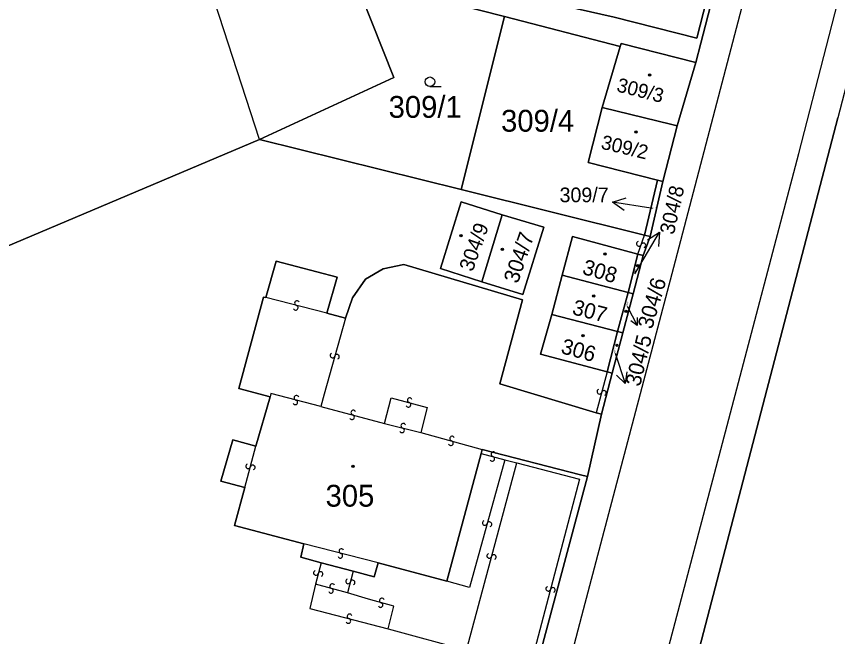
# Model space of a CAD drawing. Extents: x -600309 to -598967, y -1161267 to -1160292.
# Drawn here: x -599333 to -599269.1, y -1160588.9 to -1160540.6 of the extents above; entities that cross this region are included whole.
import ezdxf

# ---------------------------------------------------------------- set-up
doc = ezdxf.new("R2010")
doc.units = 0
for name, color, linetype in [('Level 1', 7, 'Continuous'), ('Level 13', 7, 'Continuous'), ('Level 3', 7, 'Continuous'), ('Level 4', 7, 'Continuous'), ('Level 5', 7, 'Continuous'), ('Level 57', 7, 'Continuous'), ('Level 60', 7, 'Continuous')]:
    doc.layers.add(name, color=color, linetype=linetype)

msp = doc.modelspace()

# ---------------------------------------------------------------- linework, layer by layer
at = {"layer": 'Level 1'}
for points in [[(-599312.11, -1160524.09), (-599303.66, -1160545.39), (-599314.1, -1160550.21)], [(-599277.01, -1160530.38), (-599280.07, -1160542.32), (-599286.52, -1160540.7), (-599289.39, -1160540.05)], [(-599276.6, -1160530.47), (-599279.75, -1160542.72), (-599280.15, -1160544.23)], [(-599295.05, -1160540.65), (-599303.04, -1160538.58), (-599302.56, -1160536.64)], [(-599298.41, -1160554.12), (-599295.05, -1160540.65)], [(-599295.05, -1160540.65), (-599286.03, -1160542.99)], [(-599286.03, -1160542.99), (-599285.96, -1160542.75), (-599280.15, -1160544.23)], [(-599286.03, -1160542.99), (-599287.44, -1160547.74)], [(-599280.15, -1160544.23), (-599281.61, -1160549.16)], [(-599287.44, -1160547.74), (-599288.54, -1160552), (-599283.13, -1160553.39)], [(-599287.44, -1160547.74), (-599282.01, -1160549.06), (-599281.61, -1160549.16)], [(-599293.11, -1160640.49), (-599269.11, -1160548.54)], [(-599281.61, -1160549.16), (-599282.73, -1160553.49)], [(-599314.1, -1160550.21), (-599358.54, -1160569)], [(-599298.41, -1160554.12), (-599314.1, -1160550.21)], [(-599283.13, -1160553.39), (-599284.15, -1160557.67)], [(-599282.73, -1160553.49), (-599283.71, -1160557.78)], [(-599283.13, -1160553.39), (-599282.73, -1160553.49)], [(-599284.15, -1160557.67), (-599298.41, -1160554.12)], [(-599295.22, -1160556.07), (-599298.42, -1160555.06), (-599300.03, -1160560.25), (-599296.8, -1160561.3)], [(-599295.22, -1160556.07), (-599291.98, -1160557.05), (-599293.61, -1160562.28), (-599296.8, -1160561.3)], [(-599296.8, -1160561.3), (-599295.22, -1160556.07)], [(-599284.67, -1160559.14), (-599289.74, -1160557.78), (-599290.55, -1160560.78)], [(-599283.71, -1160557.78), (-599284.24, -1160559.26)], [(-599283.71, -1160557.78), (-599284.15, -1160557.67)], [(-599284.67, -1160559.14), (-599285.43, -1160562.13)], [(-599284.24, -1160559.26), (-599285.02, -1160562.24)], [(-599284.67, -1160559.14), (-599284.24, -1160559.26)], [(-599308.86, -1160563.75), (-599308.08, -1160560.93), (-599312.81, -1160559.68), (-599313.63, -1160562.52)], [(-599287.9, -1160571.49), (-599295.41, -1160569.23), (-599293.65, -1160562.7), (-599302.88, -1160559.95), (-599304.5, -1160560.28), (-599305.85, -1160561.08), (-599306.87, -1160562.55), (-599307.43, -1160564.12)], [(-599291.36, -1160563.84), (-599290.55, -1160560.78)], [(-599290.55, -1160560.78), (-599285.43, -1160562.13)], [(-599313.63, -1160562.52), (-599313.8, -1160562.48), (-599315.72, -1160569.59), (-599313.29, -1160570.24)], [(-599285.43, -1160562.13), (-599286.26, -1160565.17)], [(-599285.02, -1160562.24), (-599285.84, -1160565.28)], [(-599285.43, -1160562.13), (-599285.02, -1160562.24)], [(-599307.43, -1160564.12), (-599308.86, -1160563.75)], [(-599287.05, -1160568.31), (-599292.23, -1160566.92), (-599291.36, -1160563.84)], [(-599291.36, -1160563.84), (-599286.26, -1160565.17)], [(-599286.26, -1160565.17), (-599287.05, -1160568.31)], [(-599286.26, -1160565.17), (-599285.84, -1160565.28)], [(-599286.67, -1160568.41), (-599285.84, -1160565.28)], [(-599287.05, -1160568.31), (-599286.67, -1160568.41)], [(-599286.67, -1160568.41), (-599287.49, -1160571.59)], [(-599313.29, -1160570.24), (-599314.4, -1160574.08)], [(-599287.49, -1160571.59), (-599287.9, -1160571.49)], [(-599287.49, -1160571.59), (-599288.58, -1160576.46)], [(-599314.4, -1160574.08), (-599316.2, -1160573.61), (-599317.12, -1160576.81), (-599315.25, -1160577.31)], [(-599299.54, -1160584.59), (-599296.86, -1160574.65)], [(-599296.86, -1160574.65), (-599296.78, -1160574.34)], [(-599296.78, -1160574.34), (-599289.12, -1160576.33), (-599288.58, -1160576.46)], [(-599288.58, -1160576.46), (-599293.26, -1160593.92)], [(-599315.25, -1160577.31), (-599316.06, -1160580.26), (-599310.67, -1160581.7)], [(-599310.67, -1160581.7), (-599310.89, -1160582.72), (-599309.32, -1160583.17)], [(-599309.32, -1160583.17), (-599306.81, -1160583.82)], [(-599306.81, -1160583.82), (-599305.18, -1160584.27), (-599304.88, -1160583.18)], [(-599304.88, -1160583.18), (-599299.54, -1160584.59)]]:
    msp.add_lwpolyline(points, dxfattribs=at)
at = {"layer": 'Level 13'}
for centre, start, end in [((-599284.583, -1160558.337), 107.89193, 339.98993), ((-599284.237, -1160558.462), 287.67748, 160.26748), ((-599311.288, -1160563.318), 202.91334, 75.01134), ((-599311.193, -1160562.962), 22.69888, 255.28888), ((-599308.437, -1160567.03), 111.51961, 344.10961), ((-599308.083, -1160567.131), 291.73407, 163.83207), ((-599311.233, -1160570.322), 22.56746, 255.15746), ((-599287.658, -1160569.852), 112.19322, 344.78322), ((-599287.302, -1160569.949), 292.40768, 164.50568), ((-599311.328, -1160570.678), 202.78192, 74.87992), ((-599302.519, -1160570.877), 201.92054, 74.51054), ((-599302.42, -1160570.522), 22.13499, 254.23299), ((-599306.811, -1160571.482), 22.47008, 254.56808), ((-599306.908, -1160571.838), 202.25562, 74.84562), ((-599303.016, -1160572.858), 203.02646, 75.61646), ((-599302.923, -1160572.502), 23.24092, 255.33891), ((-599299.12, -1160573.503), 22.04664, 254.14464), ((-599299.219, -1160573.857), 201.83219, 74.42219), ((-599295.9, -1160574.723), 22.09113, 254.18912), ((-599295.999, -1160575.077), 201.87667, 74.46667), ((-599314.998, -1160575.651), 112.62917, 344.72717), ((-599314.642, -1160575.748), 292.41471, 165.00471), ((-599296.577, -1160580.07), 111.76195, 344.35195), ((-599296.223, -1160580.171), 291.97641, 164.07441), ((-599307.734, -1160582.262), 22.81975, 255.40975), ((-599307.827, -1160582.618), 203.0342, 75.1322), ((-599296.228, -1160582.63), 112.33383, 344.43182), ((-599295.872, -1160582.729), 292.11937, 164.70937), ((-599309.718, -1160583.953), 112.6358, 345.2258), ((-599309.362, -1160584.048), 292.85026, 164.94826), ((-599308.451, -1160584.993), 21.88369, 254.47369), ((-599307.218, -1160584.612), 112.24796, 344.83796), ((-599306.862, -1160584.709), 292.46242, 164.56042), ((-599308.55, -1160585.347), 202.09815, 74.19614), ((-599291.638, -1160585.192), 112.41636, 345.00636), ((-599291.282, -1160585.289), 292.63082, 164.72881), ((-599304.589, -1160586.103), 21.21288, 253.80288), ((-599304.692, -1160586.457), 201.42734, 73.52533), ((-599307.197, -1160587.698), 202.54888, 75.13888), ((-599307.102, -1160587.342), 22.76333, 254.86133)]:
    msp.add_arc(centre, 0.184, start, end, dxfattribs=at)
at = {"layer": 'Level 3'}
for points in [[(-599298.92, -1160653.75), (-599298.55, -1160651.76), (-599295.44, -1160640.03), (-599291.96, -1160626.68), (-599284.46, -1160598.05), (-599277.72, -1160572.49), (-599272.14, -1160551.31), (-599263.53, -1160517.86), (-599261.92, -1160510.56), (-599260.58, -1160498.12), (-599260.33, -1160482.23), (-599261.06, -1160466.1), (-599262.07, -1160444.98)], [(-599269.57, -1160445.96), (-599268.6, -1160466.48), (-599267.81, -1160480.66), (-599268.38, -1160504.97), (-599271.49, -1160520.31), (-599275.91, -1160537.29), (-599281.9, -1160560.17), (-599289.04, -1160587.33), (-599298.86, -1160624.79), (-599302.48, -1160638.58), (-599307.12, -1160656.07), (-599313.94, -1160673.49), (-599321.33, -1160686.18), (-599330.51, -1160699.12), (-599334.17, -1160702.12), (-599340.08, -1160702.99), (-599373.75, -1160700.03), (-599375, -1160699.84), (-599376.53, -1160699.02), (-599385.16, -1160693.25)], [(-599314.1, -1160550.21), (-599343.3, -1160460.52)], [(-599284.67, -1160559.14), (-599284.15, -1160557.67)], [(-599308.86, -1160563.75), (-599313.63, -1160562.52)], [(-599307.43, -1160564.12), (-599309.09, -1160570.05), (-599309.34, -1160571)], [(-599287.05, -1160568.31), (-599287.9, -1160571.49)], [(-599309.34, -1160571), (-599313.22, -1160569.99), (-599313.29, -1160570.24)], [(-599304.38, -1160572.32), (-599303.86, -1160570.32), (-599301.07, -1160571.08), (-599301.56, -1160573.03)], [(-599309.34, -1160571), (-599304.38, -1160572.32)], [(-599304.38, -1160572.32), (-599301.56, -1160573.03)], [(-599301.56, -1160573.03), (-599296.78, -1160574.34)], [(-599315.25, -1160577.31), (-599314.4, -1160574.08)], [(-599296.86, -1160574.65), (-599295.03, -1160575.15)], [(-599304.1, -1160588.31), (-599298.01, -1160589.98), (-599294.09, -1160575.39)], [(-599295.03, -1160575.15), (-599297.77, -1160585.1), (-599299.54, -1160584.59)], [(-599295.03, -1160575.15), (-599294.09, -1160575.39)], [(-599294.09, -1160575.39), (-599289.2, -1160576.67), (-599293.71, -1160593.81)], [(-599304.88, -1160583.18), (-599310.67, -1160581.7)], [(-599309.32, -1160583.17), (-599309.75, -1160584.83)], [(-599306.81, -1160583.82), (-599307.26, -1160585.51)], [(-599309.75, -1160584.83), (-599310.2, -1160586.72), (-599304.1, -1160588.31)], [(-599307.26, -1160585.51), (-599309.75, -1160584.83)], [(-599304.1, -1160588.31), (-599303.66, -1160586.56), (-599305.62, -1160586), (-599307.26, -1160585.51)]]:
    msp.add_lwpolyline(points, dxfattribs=at)
at = {"layer": 'Level 5'}
msp.add_line((-599300.85, -1160546.1), (-599299.975, -1160546.1), dxfattribs=at)
for centre, radius in [((-599300.85, -1160545.725), 0.375), ((-599283.75, -1160545.2), 0.09), ((-599283.75, -1160545.2), 0.0521), ((-599284.82, -1160549.63), 0.09), ((-599284.82, -1160549.63), 0.0521), ((-599298.44, -1160557.71), 0.09), ((-599298.44, -1160557.71), 0.0521), ((-599295.21, -1160558.76), 0.09), ((-599295.21, -1160558.76), 0.0521), ((-599287.23, -1160559.14), 0.09), ((-599287.23, -1160559.14), 0.0521), ((-599284.68, -1160560.03), 0.09), ((-599284.68, -1160560.03), 0.0521), ((-599288.1, -1160562.4), 0.09), ((-599288.1, -1160562.4), 0.0521), ((-599285.59, -1160563.59), 0.09), ((-599285.59, -1160563.59), 0.0521), ((-599288.93, -1160565.49), 0.09), ((-599288.93, -1160565.49), 0.0521), ((-599286.3, -1160566.23), 0.09), ((-599286.3, -1160566.23), 0.0521), ((-599306.84, -1160575.67), 0.09), ((-599306.84, -1160575.67), 0.0521)]:
    msp.add_circle(centre, radius, dxfattribs=at)
at = {"layer": 'Level 57'}
for p, q in [((-599283.667, -1160555.567), (-599286.63, -1160555.1)), ((-599283.52, -1160555.59), (-599283.667, -1160555.567)), ((-599284.499, -1160560.017), (-599282.976, -1160557.432)), ((-599284.89, -1160560.68), (-599284.499, -1160560.017)), ((-599285.49, -1160563.19), (-599284.71, -1160564.71)), ((-599286.44, -1160566.84), (-599285.66, -1160569.22))]:
    msp.add_line(p, q, dxfattribs=at)
for points in [[(-599285.72, -1160555.75), (-599286.63, -1160555.1), (-599285.565, -1160554.762)], [(-599283.915, -1160558.04), (-599282.976, -1160557.432), (-599283.053, -1160558.547)], [(-599284.717, -1160564.073), (-599284.71, -1160564.71), (-599285.223, -1160564.333)], [(-599285.523, -1160568.297), (-599285.66, -1160569.22), (-599286.317, -1160568.557)]]:
    msp.add_lwpolyline(points, dxfattribs=at)
at = {"layer": 'Level 60'}
for points in [[(-599259.84, -1160445.69), (-599259.34, -1160461.89), (-599259.09, -1160466.75), (-599258.13, -1160484.98), (-599258.1, -1160493.76), (-599258.55, -1160502.48), (-599258.89, -1160507.26), (-599259.86, -1160512.76), (-599262.58, -1160523.32), (-599264.06, -1160529.12), (-599265.61, -1160535.05), (-599269.11, -1160548.54), (-599293.11, -1160640.49)], [(-599307.05, -1160646.56), (-599304.75, -1160637.35), (-599297.19, -1160608.83), (-599296.14, -1160604.75), (-599295.69, -1160602.98), (-599294.86, -1160599.87), (-599294.07, -1160596.93), (-599293.26, -1160593.92), (-599288.58, -1160576.46), (-599287.49, -1160571.59), (-599286.67, -1160568.41), (-599285.84, -1160565.28), (-599285.02, -1160562.24), (-599284.24, -1160559.26), (-599283.71, -1160557.78), (-599282.73, -1160553.49), (-599281.61, -1160549.16), (-599280.15, -1160544.23), (-599279.75, -1160542.72), (-599276.6, -1160530.47)], [(-599293.11, -1160640.49), (-599269.11, -1160548.54)], [(-599358.54, -1160569), (-599314.1, -1160550.21), (-599298.41, -1160554.12), (-599284.15, -1160557.67), (-599283.71, -1160557.78), (-599284.24, -1160559.26), (-599284.67, -1160559.14), (-599289.74, -1160557.78), (-599290.55, -1160560.78), (-599291.36, -1160563.84), (-599292.23, -1160566.92), (-599287.05, -1160568.31), (-599286.67, -1160568.41), (-599287.49, -1160571.59), (-599287.9, -1160571.49), (-599295.41, -1160569.23), (-599293.65, -1160562.7), (-599302.88, -1160559.95), (-599304.5, -1160560.28), (-599305.85, -1160561.08), (-599306.87, -1160562.55), (-599307.43, -1160564.12), (-599308.86, -1160563.75), (-599308.08, -1160560.93), (-599312.81, -1160559.68), (-599313.63, -1160562.52), (-599313.8, -1160562.48), (-599315.72, -1160569.59), (-599313.29, -1160570.24), (-599314.4, -1160574.08), (-599316.2, -1160573.61), (-599317.12, -1160576.81), (-599315.25, -1160577.31), (-599316.06, -1160580.26), (-599310.67, -1160581.7), (-599310.89, -1160582.72), (-599309.32, -1160583.17), (-599306.81, -1160583.82), (-599305.18, -1160584.27), (-599304.88, -1160583.18), (-599299.54, -1160584.59), (-599296.86, -1160574.65), (-599296.78, -1160574.34), (-599289.12, -1160576.33), (-599288.58, -1160576.46), (-599293.26, -1160593.92)]]:
    msp.add_lwpolyline(points, dxfattribs=at)
for points in [[(-599322.89, -1160497.17), (-599312.11, -1160524.09), (-599303.66, -1160545.39), (-599314.1, -1160550.21), (-599358.54, -1160569), (-599376.56, -1160574.61), (-599401.11, -1160516.99), (-599411.83, -1160491.85), (-599411.05, -1160491.43), (-599411.98, -1160489.17), (-599411.67, -1160489.04), (-599343.3, -1160460.52), (-599338.33, -1160458.34), (-599335.57, -1160465.27)], [(-599312.11, -1160524.09), (-599307.68, -1160522.28), (-599302.08, -1160523.68), (-599299.83, -1160524.32), (-599301.06, -1160530.81), (-599302.56, -1160536.64), (-599303.04, -1160538.58), (-599295.05, -1160540.65), (-599298.41, -1160554.12), (-599314.1, -1160550.21), (-599303.66, -1160545.39)], [(-599289.39, -1160540.05), (-599286.25, -1160527.84), (-599277.01, -1160530.38), (-599280.07, -1160542.32), (-599286.52, -1160540.7)], [(-599302.56, -1160536.64), (-599299.99, -1160537.31), (-599289.39, -1160540.05), (-599286.52, -1160540.7), (-599280.07, -1160542.32), (-599277.01, -1160530.38), (-599276.6, -1160530.47), (-599279.75, -1160542.72), (-599280.15, -1160544.23), (-599285.96, -1160542.75), (-599286.03, -1160542.99), (-599295.05, -1160540.65), (-599303.04, -1160538.58)], [(-599284.15, -1160557.67), (-599298.41, -1160554.12), (-599295.05, -1160540.65), (-599286.03, -1160542.99), (-599287.44, -1160547.74), (-599288.54, -1160552), (-599283.13, -1160553.39)], [(-599282.01, -1160549.06), (-599287.44, -1160547.74), (-599286.03, -1160542.99), (-599285.96, -1160542.75), (-599280.15, -1160544.23), (-599281.61, -1160549.16)], [(-599281.61, -1160549.16), (-599282.73, -1160553.49), (-599283.13, -1160553.39), (-599288.54, -1160552), (-599287.44, -1160547.74), (-599282.01, -1160549.06)], [(-599282.73, -1160553.49), (-599283.71, -1160557.78), (-599284.15, -1160557.67), (-599283.13, -1160553.39)], [(-599291.98, -1160557.05), (-599295.22, -1160556.07), (-599298.42, -1160555.06), (-599300.03, -1160560.25), (-599296.8, -1160561.3), (-599293.61, -1160562.28)], [(-599295.22, -1160556.07), (-599296.8, -1160561.3), (-599300.03, -1160560.25), (-599298.42, -1160555.06)], [(-599295.22, -1160556.07), (-599291.98, -1160557.05), (-599293.61, -1160562.28), (-599296.8, -1160561.3)], [(-599285.43, -1160562.13), (-599290.55, -1160560.78), (-599289.74, -1160557.78), (-599284.67, -1160559.14)], [(-599285.43, -1160562.13), (-599284.67, -1160559.14), (-599284.24, -1160559.26), (-599285.02, -1160562.24)], [(-599287.9, -1160571.49), (-599287.49, -1160571.59), (-599288.58, -1160576.46), (-599289.12, -1160576.33), (-599296.78, -1160574.34), (-599296.86, -1160574.65), (-599299.54, -1160584.59), (-599304.88, -1160583.18), (-599305.18, -1160584.27), (-599306.81, -1160583.82), (-599309.32, -1160583.17), (-599310.89, -1160582.72), (-599310.67, -1160581.7), (-599316.06, -1160580.26), (-599315.25, -1160577.31), (-599317.12, -1160576.81), (-599316.2, -1160573.61), (-599314.4, -1160574.08), (-599313.29, -1160570.24), (-599315.72, -1160569.59), (-599313.8, -1160562.48), (-599313.63, -1160562.52), (-599312.81, -1160559.68), (-599308.08, -1160560.93), (-599308.86, -1160563.75), (-599307.43, -1160564.12), (-599306.87, -1160562.55), (-599305.85, -1160561.08), (-599304.5, -1160560.28), (-599302.88, -1160559.95), (-599293.65, -1160562.7), (-599295.41, -1160569.23)], [(-599286.26, -1160565.17), (-599291.36, -1160563.84), (-599290.55, -1160560.78), (-599285.43, -1160562.13)], [(-599286.26, -1160565.17), (-599285.43, -1160562.13), (-599285.02, -1160562.24), (-599285.84, -1160565.28)], [(-599291.36, -1160563.84), (-599286.26, -1160565.17), (-599287.05, -1160568.31), (-599292.23, -1160566.92)], [(-599287.05, -1160568.31), (-599286.26, -1160565.17), (-599285.84, -1160565.28), (-599286.67, -1160568.41)]]:
    msp.add_lwpolyline(points, close=True, dxfattribs=at)

# ---------------------------------------------------------------- texts
at = {"layer": 'Level 4'}
for s, height, rotation, p in [('309/3', 1.1, 345.6, (-599286.38, -1160546.46)), ('309/2', 1.1, 346.5, (-599287.6, -1160550.92)), ('304/9', 1.14, 70.36506, (-599297.531, -1160560.565)), ('304/7', 1.2, 71.1, (-599294.01, -1160561.49)), ('308', 1.2, 343.8, (-599289.06, -1160560.67)), ('304/8', 0.1, 77.50818, (-599284.89, -1160560.68)), ('307', 1.2, 345.6, (-599289.84, -1160563.81)), ('304/6', 0.1, 73.8, (-599285.49, -1160563.19)), ('306', 1.2, 344.7, (-599290.72, -1160566.84)), ('304/5', 0.1, 76.5, (-599286.44, -1160566.84))]:
    msp.add_text(s, height=height, rotation=rotation, dxfattribs=at).set_placement(p)
for s, height, p in [('309/1', 1.7, (-599304.063, -1160548.53)), ('309/4', 1.7, (-599295.31, -1160549.61)), ('309/7', 0.1, (-599283.52, -1160555.59)), ('305', 1.7, (-599308.97, -1160578.8))]:
    msp.add_text(s, height=height, dxfattribs=at).set_placement(p)
at = {"layer": 'Level 57'}
msp.add_text('309/7', height=1.14, dxfattribs=at).set_placement((-599290.756, -1160555.1))
for s, height, rotation, p in [('304/8', 1.14, 77.50818, (-599281.864, -1160557.679)), ('304/6', 1.2, 73.8, (-599283.558, -1160565.045)), ('304/5', 1.2, 76.5, (-599284.493, -1160569.5))]:
    msp.add_text(s, height=height, rotation=rotation, dxfattribs=at).set_placement(p)

doc.saveas('drawing.dxf')
